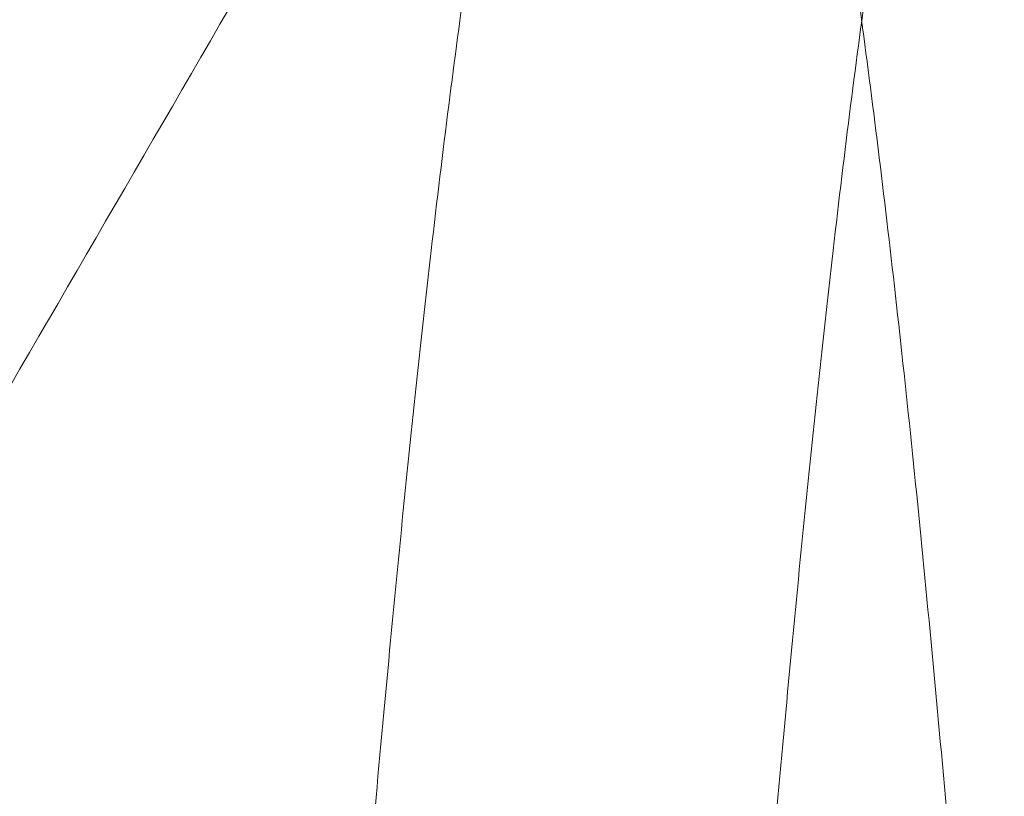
# Model space of a CAD drawing. Header units: inches. Extents: x 1 to 109, y 1 to 85.
# Tile 759 of 1056: x 88.43943 to 88.44741, y 24.5013 to 24.50759. Entities that reach past the tile are written whole.
import ezdxf

# ---------------------------------------------------------------- set-up
doc = ezdxf.new("R2010")
doc.units = ezdxf.units.IN
doc.header["$MEASUREMENT"] = 0

msp = doc.modelspace()

# ---------------------------------------------------------------- linework, layer by layer
at = {"color": 7, "linetype": 'Continuous', "lineweight": 15, "ltscale": 5}
for points, knots in [([(88.451134, 24.4341884), (88.4510445, 24.4360523), (88.4508639, 24.4398112), (88.4505784, 24.4454627), (88.4502812, 24.451134), (88.4499733, 24.4567788), (88.4496572, 24.4623489), (88.4493415, 24.4676916), (88.449029, 24.4727715), (88.4487222, 24.4775614), (88.4484171, 24.4821258), (88.4481162, 24.486433), (88.4478155, 24.4905357), (88.4475177, 24.4943903), (88.4472256, 24.497955), (88.4469457, 24.501144), (88.4466804, 24.5039782), (88.4464026, 24.5064731), (88.4461178, 24.5085857), (88.4458276, 24.510314), (88.4455344, 24.5116582), (88.4452346, 24.5126327), (88.4449302, 24.5132232), (88.4446174, 24.513425), (88.4442984, 24.5132068), (88.443976, 24.512543), (88.4436589, 24.5114491), (88.4433497, 24.5099428), (88.4430508, 24.5080482), (88.4427691, 24.5058364), (88.4425059, 24.5033537), (88.4422545, 24.5006182), (88.4419887, 24.4975625), (88.4417124, 24.4941712), (88.4414199, 24.4903796), (88.4411129, 24.486184), (88.4407932, 24.4815898), (88.4404693, 24.4767104), (88.4401438, 24.4715845), (88.4398195, 24.4662549), (88.439505, 24.4608713), (88.4392028, 24.4554893), (88.4389142, 24.4501583), (88.4386356, 24.4448109), (88.4383675, 24.4394859), (88.4381975, 24.435945), (88.4381132, 24.4341884)], [0, 0, 0, 0, 0.0224789, 0.0453313, 0.0685062, 0.0919475, 0.1155952, 0.1393856, 0.1618887, 0.1844038, 0.2068744, 0.2292447, 0.2514602, 0.2747945, 0.2978377, 0.320536, 0.3429176, 0.3655625, 0.3885596, 0.4105181, 0.432694, 0.4550359, 0.4774899, 0.5000003, 0.523873, 0.5476785, 0.5713505, 0.5948251, 0.6180416, 0.6409433, 0.662202, 0.6833271, 0.7047784, 0.7265313, 0.74854, 0.7721069, 0.7958441, 0.8196866, 0.8435676, 0.8674198, 0.891176, 0.9134288, 0.9354857, 0.9572967, 0.9788157, 1, 1, 1, 1]), ([(88.4543892, 24.4341884), (88.4542997, 24.4360523), (88.4541191, 24.4398112), (88.4538336, 24.4454627), (88.4535364, 24.451134), (88.4532285, 24.4567788), (88.4529124, 24.4623489), (88.4525967, 24.4676916), (88.4522842, 24.4727715), (88.4519774, 24.4775614), (88.4516723, 24.4821258), (88.4513714, 24.486433), (88.4510707, 24.4905357), (88.4507729, 24.4943903), (88.4504808, 24.497955), (88.4502009, 24.501144), (88.4499356, 24.5039782), (88.4496578, 24.5064731), (88.449373, 24.5085857), (88.4490828, 24.510314), (88.4487896, 24.5116582), (88.4484898, 24.5126327), (88.4481854, 24.5132232), (88.4478726, 24.513425), (88.4475536, 24.5132068), (88.4472312, 24.512543), (88.4469141, 24.5114491), (88.4466049, 24.5099428), (88.446306, 24.5080482), (88.4460243, 24.5058364), (88.4457611, 24.5033537), (88.4455097, 24.5006182), (88.445244, 24.4975625), (88.4449676, 24.4941712), (88.4446751, 24.4903796), (88.4443681, 24.486184), (88.4440485, 24.4815898), (88.4437245, 24.4767104), (88.443399, 24.4715845), (88.4430747, 24.4662549), (88.4427602, 24.4608713), (88.442458, 24.4554893), (88.4421695, 24.4501583), (88.4418908, 24.4448109), (88.4416227, 24.4394859), (88.4414527, 24.435945), (88.4413684, 24.4341884)], [0, 0, 0, 0, 0.022479, 0.045331, 0.068506, 0.091948, 0.115595, 0.139386, 0.161889, 0.184404, 0.206874, 0.229245, 0.25146, 0.274794, 0.297838, 0.320536, 0.342918, 0.365562, 0.38856, 0.410518, 0.432694, 0.455036, 0.47749, 0.5, 0.523873, 0.547679, 0.571351, 0.594825, 0.618042, 0.640943, 0.662202, 0.683327, 0.704778, 0.726531, 0.74854, 0.772107, 0.795844, 0.819687, 0.843568, 0.86742, 0.891176, 0.913429, 0.935486, 0.957297, 0.978816, 1, 1, 1, 1]), ([(88.4442155, 24.5130043), (88.4425702, 24.5101677), (88.4392812, 24.5044973), (88.4359874, 24.49883), (88.4343413, 24.4959978)], [0, 0, 0, 0, 0.500248, 1, 1, 1, 1])]:
    msp.add_open_spline(points, degree=3, knots=knots, dxfattribs=at)

doc.saveas('drawing.dxf')
